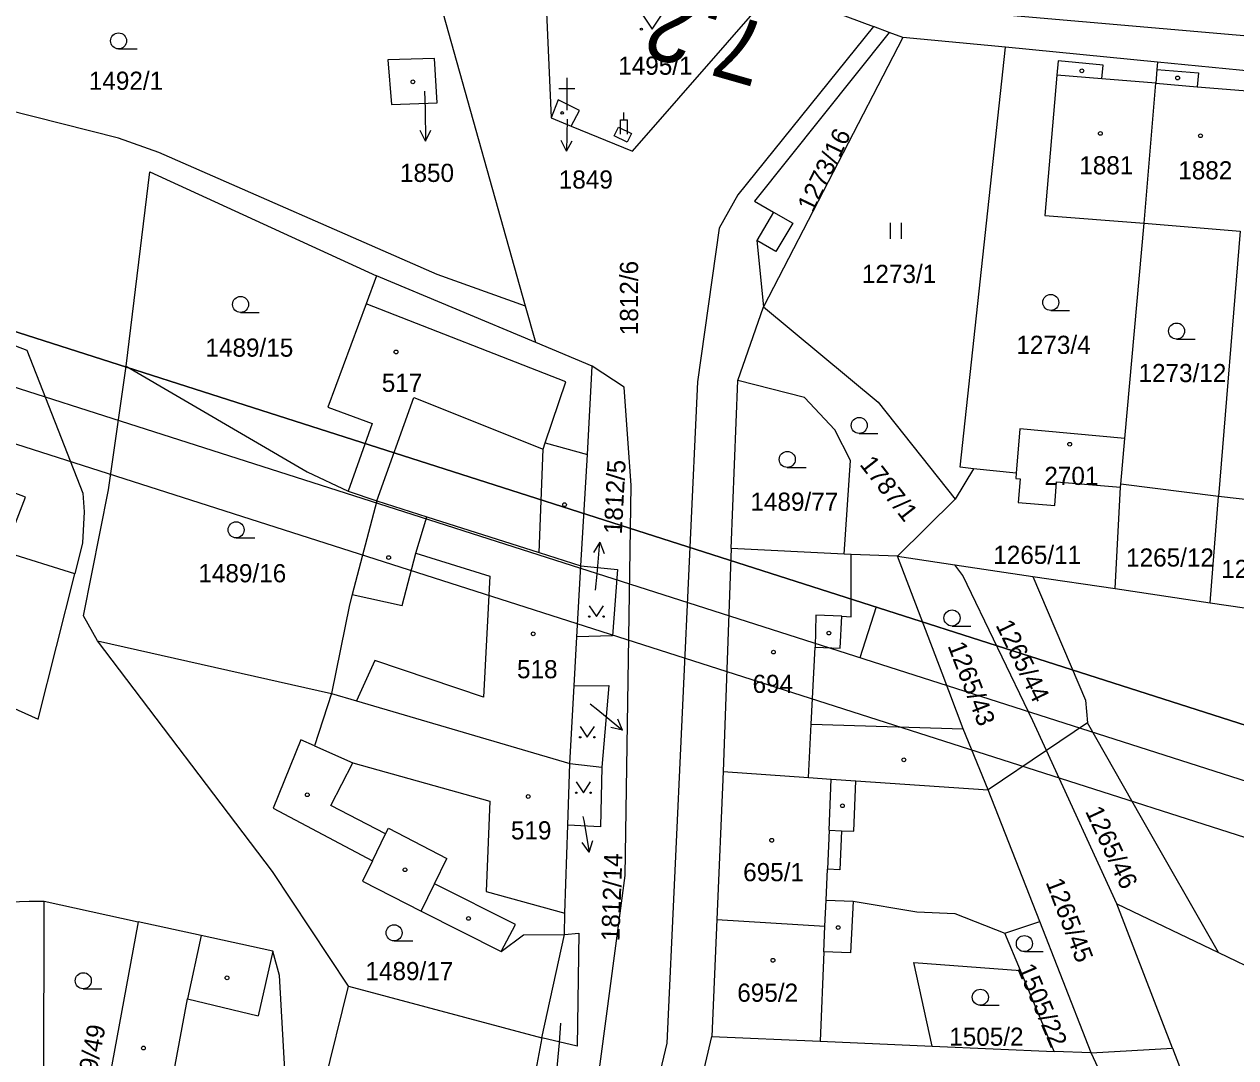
# Model space of a CAD drawing. Extents: x -779330 to -774454, y -1144748 to -1142831.
# Drawn here: x -777374.1 to -777260.7, y -1143946.4 to -1143849.7 of the extents above; entities that cross this region are included whole.
import ezdxf

# ---------------------------------------------------------------- set-up
doc = ezdxf.new("R2010")
doc.units = 0
for name, color, linetype in [('Hranice parcel', 7, 'Continuous'), ('Parcelní čísla', 7, 'Continuous'), ('Pop  PČ popisy', 7, 'Continuous'), ('Vnitřní kresba', 7, 'Continuous'), ('Vrstva 1', 7, 'Continuous'), ('Vrstva 7', 7, 'Continuous'), ('Značky budov', 7, 'Continuous'), ('Značky kultur', 7, 'Continuous')]:
    doc.layers.add(name, color=color, linetype=linetype)

msp = doc.modelspace()

# ---------------------------------------------------------------- linework, layer by layer
at = {"layer": 'Hranice parcel'}
for p, q in [((-777325.74, -1143837.19), (-777324.77, -1143858.48)), ((-777303.94, -1143846.43), (-777294.6, -1143849.93)), ((-777327.16, -1143876.09), (-777335.13, -1143847.76)), ((-777293.16, -1143850.48), (-777294.6, -1143849.93)), ((-777291.88, -1143850.96), (-777293.16, -1143850.48)), ((-777291.88, -1143850.96), (-777304.92, -1143876.14)), ((-777282.26, -1143851.85), (-777291.88, -1143850.96)), ((-777268.04, -1143853.26), (-777282.26, -1143851.85)), ((-777259.1, -1143854.15), (-777268.04, -1143853.26)), ((-777269.3, -1143868.34), (-777268.2, -1143855.24)), ((-777324.77, -1143858.48), (-777322.91, -1143859.24)), ((-777271.1, -1143888.46), (-777269.3, -1143868.34)), ((-777269.3, -1143868.34), (-777260.32, -1143869.06)), ((-777260.32, -1143869.06), (-777262.35, -1143893.9)), ((-777305.52, -1143869.94), (-777304.92, -1143876.14)), ((-777326.2, -1143879.49), (-777341.11, -1143873.24)), ((-777326.2, -1143879.49), (-777327.16, -1143876.09)), ((-777307.32, -1143883.04), (-777304.92, -1143876.14)), ((-777320.94, -1143881.7), (-777326.2, -1143879.49)), ((-777307.94, -1143898.78), (-777307.32, -1143883.04)), ((-777271.48, -1143892.76), (-777271.1, -1143888.46)), ((-777285.27, -1143891.31), (-777286.98, -1143894.14)), ((-777281.26, -1143891.73), (-777285.27, -1143891.31)), ((-777343.77, -1143893.39), (-777341.08, -1143894.3)), ((-777272, -1143902.52), (-777271.5, -1143893.04)), ((-777271.5, -1143893.04), (-777271.48, -1143892.76)), ((-777262.35, -1143893.9), (-777271.48, -1143892.76)), ((-777286.98, -1143894.14), (-777292.38, -1143899.5)), ((-777263.1, -1143903.84), (-777262.35, -1143893.9)), ((-777253.28, -1143894.92), (-777262.35, -1143893.9)), ((-777307.94, -1143898.78), (-777308.68, -1143919.63)), ((-777297.35, -1143899.31), (-777307.94, -1143898.78)), ((-777322.36, -1143907.03), (-777321.99, -1143900.4)), ((-777292.38, -1143899.5), (-777287, -1143900.3)), ((-777287, -1143900.3), (-777279.7, -1143901.38)), ((-777279.7, -1143901.38), (-777272, -1143902.52)), ((-777272, -1143902.52), (-777263.1, -1143903.84)), ((-777263.1, -1143903.84), (-777254.2, -1143905.16)), ((-777322.62, -1143911.62), (-777322.36, -1143907.03)), ((-777367.23, -1143907.4), (-777345.34, -1143912.34)), ((-777323.04, -1143918.9), (-777322.62, -1143911.62)), ((-777274.6, -1143915.07), (-777278.44, -1143917.67)), ((-777269.54, -1143923.97), (-777274.6, -1143915.07)), ((-777278.44, -1143917.67), (-777283.88, -1143921.35)), ((-777271.84, -1143932.03), (-777278.44, -1143917.67)), ((-777323.22, -1143924.67), (-777323.04, -1143918.9)), ((-777323.04, -1143918.9), (-777320.04, -1143919.22)), ((-777308.68, -1143919.63), (-777309.27, -1143933.48)), ((-777279.06, -1143933.68), (-777283.88, -1143921.35)), ((-777262.34, -1143936.58), (-777269.54, -1143923.97)), ((-777372.24, -1143957.25), (-777372.2, -1143931.77)), ((-777372.2, -1143931.77), (-777363.4, -1143933.71)), ((-777266.65, -1143945.51), (-777271.84, -1143932.03)), ((-777271.84, -1143932.03), (-777262.34, -1143936.58)), ((-777309.27, -1143933.48), (-777309.73, -1143944.43)), ((-777309.27, -1143933.48), (-777299.16, -1143934.11)), ((-777282.34, -1143934.75), (-777279.06, -1143933.68)), ((-777325.64, -1143944.56), (-777323.54, -1143934.88)), ((-777280.87, -1143938.26), (-777282.34, -1143934.75)), ((-777262.34, -1143936.58), (-777242.24, -1143946.21)), ((-777277.71, -1143945.82), (-777280.87, -1143938.26)), ((-777346.63, -1143951.52), (-777343.75, -1143939.71)), ((-777343.75, -1143939.71), (-777325.64, -1143944.56)), ((-777312.04, -1143954.18), (-777309.73, -1143944.43)), ((-777289.12, -1143945.32), (-777277.71, -1143945.82)), ((-777274.26, -1143945.97), (-777266.65, -1143945.51)), ((-777266.65, -1143945.51), (-777263.88, -1143952.69)), ((-777274.26, -1143945.97), (-777277.71, -1143945.82))]:
    msp.add_line(p, q, dxfattribs=at)
for points in [[(-776998.39, -1143882.22), (-777014.02, -1143874.66), (-777035.36, -1143870.54), (-777167.58, -1143858.82), (-777281.88, -1143848.9), (-777289.53, -1143848.43), (-777292.27, -1143847.75), (-777303.16, -1143845.03)], [(-777322.91, -1143859.24), (-777317.16, -1143861.59), (-777303.94, -1143846.43)], [(-777294.6, -1143849.93), (-777307.3, -1143865.67), (-777309.05, -1143868.8), (-777311.09, -1143883.18), (-777313.96, -1143945.06), (-777339.24, -1144051.23), (-777343.7, -1144063.85), (-777354.92, -1144095.57), (-777359.4, -1144105.13), (-777377.33, -1144140.81), (-777384.39, -1144152.73), (-777399.7, -1144183.35)], [(-777293.16, -1143850.48), (-777305.76, -1143866.27), (-777303.97, -1143867.29), (-777305.52, -1143869.94)], [(-777327.16, -1143876.09), (-777335.43, -1143873.14), (-777361.49, -1143861.7), (-777365.24, -1143860.37), (-777381.18, -1143856.34), (-777388.13, -1143855.07), (-777394.23, -1143854.52), (-777399.48, -1143854.32), (-777404.16, -1143853.96), (-777409.04, -1143853.1), (-777419.52, -1143852.7)], [(-777285.27, -1143891.31), (-777286.51, -1143891.17), (-777282.26, -1143851.85)], [(-777340.07, -1143853.04), (-777339.71, -1143857.22), (-777335.43, -1143857.07), (-777335.7, -1143852.93), (-777340.07, -1143853.04)], [(-777268.2, -1143855.24), (-777273.25, -1143854.83), (-777273.14, -1143853.53), (-777277.34, -1143853.14), (-777277.45, -1143854.48), (-777278.59, -1143867.6), (-777269.3, -1143868.34)], [(-777268.04, -1143853.26), (-777268.09, -1143853.95), (-777268.2, -1143855.24)], [(-777322.91, -1143859.24), (-777322.13, -1143857.78), (-777324.11, -1143856.79), (-777324.77, -1143858.48)], [(-777364.55, -1143881.7), (-777362.31, -1143863.53), (-777341.11, -1143873.24)], [(-777341.11, -1143873.24), (-777342.08, -1143875.86), (-777345.66, -1143885.53), (-777341.51, -1143887.06), (-777343.77, -1143893.39)], [(-777387.71, -1143874.9), (-777373.82, -1143880.22), (-777368.59, -1143893.6), (-777368.48, -1143895.35), (-777368.62, -1143898.23), (-777369.33, -1143901.14)], [(-777304.92, -1143876.14), (-777294.18, -1143885.08), (-777286.98, -1143894.14)], [(-777367.23, -1143907.4), (-777368.53, -1143905.08), (-777366.19, -1143893.28), (-777364.55, -1143881.7)], [(-777364.55, -1143881.7), (-777347.61, -1143891.58), (-777343.77, -1143893.39)], [(-777332.65, -1144006.07), (-777323.96, -1143965.53), (-777320.6, -1143950.03), (-777317.86, -1143929.35), (-777317.3, -1143892.87), (-777317.93, -1143883.67), (-777320.94, -1143881.7)], [(-777321.99, -1143900.4), (-777321.38, -1143889.97), (-777320.94, -1143881.7)], [(-777297.35, -1143899.31), (-777296.76, -1143890.53), (-777298.23, -1143887.67), (-777301.08, -1143884.65), (-777307.32, -1143883.04)], [(-777369.33, -1143901.14), (-777375.91, -1143899.08), (-777373.97, -1143893.98), (-777392.16, -1143887)], [(-777271.1, -1143888.46), (-777280.92, -1143887.58), (-777281.26, -1143891.73)], [(-777281.26, -1143891.73), (-777281.3, -1143892.23), (-777280.9, -1143892.26), (-777281.08, -1143894.46), (-777277.66, -1143894.75), (-777277.48, -1143892.54), (-777271.5, -1143893.04)], [(-777341.08, -1143894.3), (-777343.39, -1143903.06), (-777343.64, -1143904.03), (-777345.34, -1143912.34)], [(-777341.08, -1143894.3), (-777336.42, -1143895.79), (-777325.89, -1143899.15), (-777321.99, -1143900.4)], [(-777292.38, -1143899.5), (-777296.7, -1143899.33), (-777297.35, -1143899.31)], [(-777321.99, -1143900.4), (-777318.58, -1143900.73), (-777319.05, -1143906.93), (-777322.36, -1143907.03)], [(-777283.88, -1143921.35), (-777286.22, -1143915.64), (-777288.2, -1143910.44), (-777292.38, -1143899.5)], [(-777278.44, -1143917.67), (-777279.72, -1143914.89), (-777286.27, -1143901.3), (-777287, -1143900.3)], [(-777397.97, -1143903.33), (-777380.56, -1143911.25), (-777372.76, -1143914.75), (-777369.33, -1143901.14)], [(-777279.7, -1143901.38), (-777274.79, -1143912.96), (-777274.6, -1143915.07)], [(-777343.75, -1143939.71), (-777350.86, -1143928.98), (-777367.23, -1143907.4)], [(-777322.62, -1143911.62), (-777319.39, -1143911.58), (-777320.04, -1143919.22)], [(-777345.34, -1143912.34), (-777346.93, -1143917.23), (-777348.19, -1143916.67), (-777350.77, -1143923.07), (-777341.49, -1143928), (-777342.43, -1143929.88), (-777336.95, -1143932.69), (-777329.44, -1143936.48), (-777327.35, -1143934.91), (-777323.54, -1143934.88)], [(-777345.34, -1143912.34), (-777342.99, -1143913.03), (-777323.04, -1143918.9)], [(-777320.04, -1143919.22), (-777320.16, -1143924.82), (-777323.22, -1143924.67)], [(-777308.68, -1143919.63), (-777300.69, -1143920.2), (-777298.57, -1143920.35), (-777296.28, -1143920.51), (-777283.88, -1143921.35)], [(-777323.54, -1143934.88), (-777323.48, -1143932.88), (-777323.22, -1143924.67)], [(-777402.11, -1143932.75), (-777373.6, -1143931.76), (-777372.2, -1143931.77)], [(-777299.16, -1143934.11), (-777299.05, -1143931.67), (-777296.52, -1143931.78), (-777290.55, -1143932.77)], [(-777290.55, -1143932.77), (-777287, -1143932.91), (-777282.34, -1143934.75)], [(-777363.4, -1143933.71), (-777367.83, -1143957.76), (-777372.24, -1143957.25)], [(-777361.57, -1143970.44), (-777361.14, -1143959.78), (-777353.37, -1143961.64), (-777349.67, -1143948.11), (-777350.18, -1143938.72), (-777350.82, -1143936.44), (-777357.51, -1143934.99), (-777363.4, -1143933.71)], [(-777274.26, -1143945.97), (-777277.16, -1143938.54), (-777279.06, -1143933.68)], [(-777323.54, -1143934.88), (-777322.17, -1143934.76), (-777322.35, -1143945.33), (-777325.64, -1143944.56)], [(-777289.12, -1143945.32), (-777290.83, -1143937.5), (-777280.87, -1143938.26)], [(-777325.64, -1143944.56), (-777329.95, -1143967.52), (-777330.12, -1143967.47), (-777332.01, -1143975.52)], [(-777309.73, -1143944.43), (-777299.61, -1143944.86), (-777289.12, -1143945.32)], [(-777271.08, -1143953.07), (-777271.45, -1143951.98), (-777274.26, -1143945.97)]]:
    msp.add_lwpolyline(points, dxfattribs=at)
at = {"layer": 'Pop  PČ popisy'}
for p, q in [((-777336.61, -1143855.99), (-777336.57, -1143857.65)), ((-777336.57, -1143857.65), (-777336.52, -1143860.65)), ((-777323.29, -1143858.6), (-777323.34, -1143861.6)), ((-777323.29, -1143858.58), (-777323.29, -1143858.6)), ((-777336.52, -1143860.65), (-777337.04, -1143859.66)), ((-777336.52, -1143860.65), (-777336.03, -1143859.64)), ((-777323.34, -1143861.6), (-777323.83, -1143860.59)), ((-777323.34, -1143861.6), (-777322.82, -1143860.61)), ((-777320.22, -1143898.19), (-777320.81, -1143899.14)), ((-777320.48, -1143901.18), (-777320.22, -1143898.19)), ((-777320.22, -1143898.19), (-777319.81, -1143899.23)), ((-777320.62, -1143902.68), (-777320.48, -1143901.18)), ((-777321.13, -1143913.29), (-777320.42, -1143913.87)), ((-777320.42, -1143913.87), (-777318.09, -1143915.76)), ((-777318.09, -1143915.76), (-777318.55, -1143914.74)), ((-777318.09, -1143915.76), (-777319.18, -1143915.52)), ((-777321.8, -1143923.85), (-777321.73, -1143924.22)), ((-777321.73, -1143924.22), (-777321.21, -1143927.18)), ((-777321.21, -1143927.18), (-777321.88, -1143926.28)), ((-777321.21, -1143927.18), (-777320.89, -1143926.1)), ((-777323.89, -1143943.18), (-777324.04, -1143945.01)), ((-777324.04, -1143945.01), (-777324.3, -1143948))]:
    msp.add_line(p, q, dxfattribs=at)
at = {"layer": 'Vnitřní kresba'}
for p, q in [((-777268.09, -1143853.95), (-777264.21, -1143854.26)), ((-777273.25, -1143854.83), (-777277.45, -1143854.48)), ((-777264.21, -1143854.26), (-777264.32, -1143855.56)), ((-777268.2, -1143855.24), (-777264.32, -1143855.56)), ((-777264.32, -1143855.56), (-777259.25, -1143855.97)), ((-777318.88, -1143860.14), (-777318.47, -1143859.33)), ((-777318.47, -1143859.33), (-777317.25, -1143859.94)), ((-777317.66, -1143860.75), (-777318.88, -1143860.14)), ((-777317.25, -1143859.94), (-777317.66, -1143860.75)), ((-777303.97, -1143867.29), (-777302.17, -1143868.33)), ((-777302.17, -1143868.33), (-777303.75, -1143870.98)), ((-777303.75, -1143870.98), (-777305.52, -1143869.94)), ((-777323.39, -1143883.17), (-777342.08, -1143875.86)), ((-777325.34, -1143888.89), (-777323.39, -1143883.17)), ((-777341.08, -1143894.3), (-777337.63, -1143884.63)), ((-777337.63, -1143884.63), (-777325.53, -1143889.47)), ((-777325.53, -1143889.47), (-777325.34, -1143888.89)), ((-777325.34, -1143888.89), (-777321.38, -1143889.97)), ((-777325.89, -1143899.15), (-777325.53, -1143889.47)), ((-777337.42, -1143899.19), (-777336.42, -1143895.79)), ((-777338.72, -1143904.1), (-777337.42, -1143899.19)), ((-777337.42, -1143899.19), (-777330.51, -1143901.37)), ((-777296.71, -1143905.15), (-777296.7, -1143899.33)), ((-777330.51, -1143901.37), (-777331.11, -1143912.69)), ((-777343.39, -1143903.06), (-777338.72, -1143904.1)), ((-777300.01, -1143905.01), (-777300.08, -1143907.99)), ((-777297.58, -1143905.11), (-777300.01, -1143905.01)), ((-777297.72, -1143908.1), (-777297.58, -1143905.11)), ((-777297.58, -1143905.11), (-777296.71, -1143905.15)), ((-777300.44, -1143915.2), (-777300.08, -1143907.99)), ((-777300.08, -1143907.99), (-777297.72, -1143908.1)), ((-777341.27, -1143909.26), (-777342.99, -1143913.03)), ((-777331.11, -1143912.69), (-777341.27, -1143909.26)), ((-777300.69, -1143920.2), (-777300.44, -1143915.2)), ((-777300.44, -1143915.2), (-777286.22, -1143915.64)), ((-777346.93, -1143917.23), (-777343.32, -1143918.82)), ((-777345.39, -1143922.82), (-777343.32, -1143918.82)), ((-777343.32, -1143918.82), (-777330.51, -1143922.42)), ((-777298.77, -1143925.12), (-777298.57, -1143920.35)), ((-777296.46, -1143925.22), (-777296.28, -1143920.51)), ((-777340.28, -1143925.47), (-777345.39, -1143922.82)), ((-777330.51, -1143922.42), (-777330.84, -1143930.87)), ((-777340.28, -1143925.47), (-777340, -1143924.93)), ((-777340, -1143924.93), (-777334.52, -1143927.77)), ((-777298.77, -1143925.12), (-777298.93, -1143928.78)), ((-777298.77, -1143925.12), (-777297.62, -1143925.17)), ((-777297.62, -1143925.17), (-777297.77, -1143928.83)), ((-777297.62, -1143925.17), (-777296.46, -1143925.22)), ((-777341.49, -1143928), (-777340.28, -1143925.47)), ((-777335.7, -1143930.16), (-777334.52, -1143927.77)), ((-777299.05, -1143931.67), (-777298.93, -1143928.78)), ((-777297.77, -1143928.83), (-777298.93, -1143928.78)), ((-777336.95, -1143932.69), (-777335.7, -1143930.16)), ((-777328.12, -1143933.95), (-777335.7, -1143930.16)), ((-777330.84, -1143930.87), (-777323.48, -1143932.88)), ((-777296.52, -1143931.78), (-777296.78, -1143936.6)), ((-777329.44, -1143936.48), (-777328.12, -1143933.95)), ((-777299.26, -1143936.5), (-777299.16, -1143934.11)), ((-777357.51, -1143934.99), (-777358.8, -1143940.92)), ((-777350.82, -1143936.44), (-777352.2, -1143942.49)), ((-777299.26, -1143936.5), (-777299.61, -1143944.86)), ((-777296.78, -1143936.6), (-777299.26, -1143936.5)), ((-777361.03, -1143952.89), (-777358.8, -1143940.92)), ((-777358.8, -1143940.92), (-777352.2, -1143942.49))]:
    msp.add_line(p, q, dxfattribs=at)
at = {"layer": 'Vrstva 1'}
msp.add_line((-777294.38, -1143904.24), (-777295.9, -1143909), dxfattribs=at)
for points in [[(-776606.88, -1143822.95), (-777806.9, -1143438.86), (-777897.43, -1143721.71), (-776697.42, -1144105.81)], [(-776700.65, -1144099.52), (-777891.15, -1143718.47), (-777803.66, -1143445.14), (-776613.17, -1143826.19)], [(-776619.45, -1143829.42), (-777605.19, -1143513.91), (-777689.63, -1143777.73), (-776703.89, -1144093.24)], [(-776703.89, -1144093.24), (-777689.63, -1143777.73), (-777605.19, -1143513.91), (-776619.45, -1143829.42)]]:
    msp.add_lwpolyline(points, close=True, dxfattribs=at)
at = {"layer": 'Značky budov'}
for p, q in [((-777323.3, -1143854.74), (-777323.3, -1143857.74)), ((-777324.05, -1143855.74), (-777322.55, -1143855.74))]:
    msp.add_line(p, q, dxfattribs=at)
for centre, radius in [((-777275.12, -1143854.07), 0.175), ((-777337.71, -1143855.1), 0.175), ((-777266.16, -1143854.74), 0.175), ((-777323.74, -1143858.01), 0.117), ((-777273.39, -1143859.93), 0.175), ((-777264.02, -1143860.15), 0.175), ((-777339.29, -1143880.38), 0.175), ((-777276.26, -1143889.01), 0.175), ((-777323.52, -1143894.67), 0.175), ((-777339.98, -1143899.62), 0.175), ((-777326.45, -1143906.75), 0.175), ((-777298.79, -1143906.68), 0.175), ((-777303.98, -1143908.46), 0.175), ((-777291.78, -1143918.54), 0.175), ((-777347.59, -1143921.81), 0.175), ((-777326.92, -1143921.97), 0.175), ((-777297.52, -1143922.84), 0.175), ((-777304.14, -1143926.07), 0.175), ((-777338.45, -1143928.83), 0.175), ((-777332.51, -1143933.38), 0.175), ((-777297.92, -1143934.24), 0.175), ((-777304.02, -1143937.3), 0.175), ((-777355.1, -1143938.94), 0.175), ((-777362.92, -1143945.51), 0.175)]:
    msp.add_circle(centre, radius, dxfattribs=at)
at = {"layer": 'Značky kultur'}
for p, q in [((-777365.25, -1143852.02), (-777363.5, -1143852.02)), ((-777317.96, -1143858.65), (-777317.96, -1143857.98)), ((-777318.29, -1143858.65), (-777317.62, -1143858.65)), ((-777318.29, -1143859.99), (-777318.29, -1143858.65)), ((-777317.62, -1143859.99), (-777317.62, -1143858.65)), ((-777293.01, -1143869.8), (-777293.01, -1143868.3)), ((-777292.01, -1143869.8), (-777292.01, -1143868.3)), ((-777278.03, -1143876.49), (-777276.28, -1143876.49)), ((-777353.83, -1143876.68), (-777352.08, -1143876.68)), ((-777266.26, -1143879.17), (-777264.51, -1143879.17)), ((-777295.95, -1143888), (-777294.2, -1143888)), ((-777302.68, -1143891.18), (-777300.93, -1143891.18)), ((-777354.25, -1143897.77), (-777352.5, -1143897.77)), ((-777287.27, -1143906.02), (-777285.52, -1143906.02)), ((-777339.47, -1143935.48), (-777337.72, -1143935.48)), ((-777280.5, -1143936.49), (-777278.75, -1143936.49)), ((-777368.55, -1143939.96), (-777366.8, -1143939.96)), ((-777284.62, -1143941.51), (-777282.87, -1143941.51))]:
    msp.add_line(p, q, dxfattribs=at)
for points in [[(-777316.33, -1143848.67), (-777315.33, -1143850.17), (-777314.33, -1143848.67)], [(-777321.21, -1143904.13), (-777320.54, -1143905.14), (-777319.87, -1143904.13)], [(-777322.06, -1143915.42), (-777321.39, -1143916.43), (-777320.72, -1143915.42)], [(-777322.43, -1143920.61), (-777321.76, -1143921.62), (-777321.09, -1143920.61)]]:
    msp.add_lwpolyline(points, dxfattribs=at)
for centre, radius in [((-777365.25, -1143851.27), 0.75), ((-777316.33, -1143850.17), 0.1), ((-777314.33, -1143850.17), 0.1), ((-777353.83, -1143875.93), 0.75), ((-777278.03, -1143875.74), 0.75), ((-777266.26, -1143878.42), 0.75), ((-777295.95, -1143887.25), 0.75), ((-777302.68, -1143890.43), 0.75), ((-777354.25, -1143897.02), 0.75), ((-777287.27, -1143905.27), 0.75), ((-777321.21, -1143905.14), 0.067), ((-777319.87, -1143905.14), 0.067), ((-777322.06, -1143916.43), 0.067), ((-777320.72, -1143916.43), 0.067), ((-777322.43, -1143921.62), 0.067), ((-777321.09, -1143921.62), 0.067), ((-777339.47, -1143934.73), 0.75), ((-777280.5, -1143935.74), 0.75), ((-777368.55, -1143939.21), 0.75), ((-777284.62, -1143940.76), 0.75)]:
    msp.add_circle(centre, radius, dxfattribs=at)

# ---------------------------------------------------------------- texts
at = {"layer": 'Parcelní čísla'}
for s, p in [('1495/1', (-777318.5, -1143854.44)), ('1492/1', (-777368.03, -1143855.85)), ('1850', (-777338.92, -1143864.47)), ('1881', (-777275.36, -1143863.76)), ('1882', (-777266.1, -1143864.23)), ('1849', (-777324.06, -1143865.09)), ('1273/1', (-777295.7, -1143873.92)), ('1273/4', (-777281.25, -1143880.56)), ('1489/15', (-777357.12, -1143880.82)), ('1273/12', (-777269.82, -1143883.2)), ('517', (-777340.62, -1143884.11)), ('2701', (-777278.63, -1143892.82)), ('1489/77', (-777306.13, -1143895.24)), ('1265/11', (-777283.41, -1143900.21)), ('1265/12', (-777270.98, -1143900.46)), ('1489/16', (-777357.78, -1143901.93)), ('1265/13', (-777262.08, -1143901.53)), ('518', (-777327.97, -1143910.91)), ('694', (-777305.93, -1143912.28)), ('519', (-777328.54, -1143925.99)), ('695/1', (-777306.81, -1143929.9)), ('1489/17', (-777342.15, -1143939.16)), ('695/2', (-777307.36, -1143941.18)), ('1505/2', (-777287.53, -1143945.3))]:
    msp.add_text(s, height=1.7, dxfattribs=at).set_placement(p)
for s, rotation, p in [('1273/16', 64, (-777300.29, -1143867.4)), ('1812/6', 90, (-777316.64, -1143878.81)), ('1787/1', 308, (-777295.97, -1143890.92)), ('1812/5', 87, (-777318.16, -1143897.46)), ('1265/44', 296, (-777283.22, -1143905.93)), ('1265/43', 291, (-777287.7, -1143907.86)), ('1265/46', 295, (-777274.84, -1143923.35)), ('1812/14', 88, (-777318.39, -1143935.53)), ('1265/45', 291, (-777278.53, -1143929.99)), ('1505/22', 293, (-777281.2, -1143938.04)), ('1489/49', 79, (-777368.02, -1143951.57))]:
    msp.add_text(s, height=1.7, rotation=rotation, dxfattribs=at).set_placement(p)
at = {"layer": 'Vrstva 7'}
msp.add_text('7,2', height=6, rotation=163.9643, dxfattribs=at).set_placement((-777304.1, -1143849.86))

doc.saveas('drawing.dxf')
